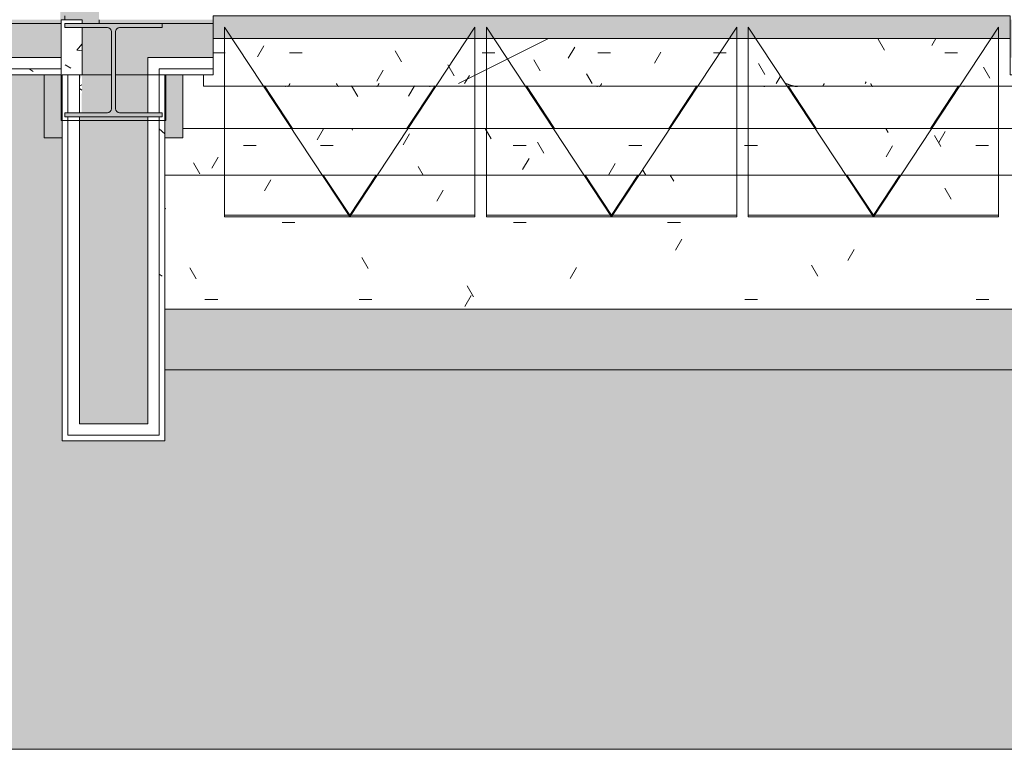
# Model space of a CAD drawing. Header units: millimetres. Extents: x -18260 to 188148, y -14086 to 2351883.
# Tile 346 of 592: x 47264 to 49859, y -10126 to -8203. Entities that reach past the tile are written whole.
import ezdxf

# ---------------------------------------------------------------- set-up
doc = ezdxf.new("R2010")
doc.units = ezdxf.units.MM
for name, color, linetype, lineweight in [('A-FLOR', 192, 'Continuous', 18), ('A-FLOR-PATT', 8, 'Continuous', 18), ('A-GLAZ', 151, 'Continuous', 9), ('A-GLAZ-SILL', 1, 'Continuous', 9), ('A-WALL', 113, 'Continuous', 18), ('A-WALL-PATT', 111, 'Continuous', 25), ('S-COLS', 52, 'Continuous', 9)]:
    doc.layers.add(name, color=color, linetype=linetype, lineweight=lineweight)
pattern_1 = [(50, (0, 0), (728.737, -63.756), [76.2, -838.2]), (355, (0, 0), (-140.97, 764.228), [60.96, -670.56]), (100.451, (60.7, -5.3), (587.77, 700.467), [64.76, -712.36]), (46.184, (0, 203.2), (1084.316, -168.17), [114.3, -1257.3]), (96.636, (90.4, 189.2), (949.61, 989.71), [97.14, -1068.54]), (351.184, (0, 203.2), (949.62, 989.7), [91.44, -1005.84]), (21, (101.6, 152.4), (606.458, -409.06), [76.2, -838.2]), (326, (101.6, 152.4), (247.21, 736.753), [60.96, -670.56]), (71.451, (152.14, 118.3), (853.668, 327.685), [64.76, -712.36]), (37.5, (0, 0), (12.3547, 338.22), [33.528, -628.904, 33.528, -647.192, -673.1]), (37.5, (0, 0), (12.3547, 338.22), [-1343.152, 33.528, -639.572]), (7.5, (0, 0), (267.279, 400.722), [33.528, -354.584, 33.528, -613.664, -256.54]), (7.5, (0, 0), (267.279, 400.722), [-1035.304, 33.528, -223.012]), (327.5, (-226.57, 0), (542.3633, -22.9153), [33.528, -220.472, 33.528, -758.952, -1051.56]), (327.5, (-226.57, 0), (542.3633, -22.9153), [-1046.48, 33.528, -1018.032]), (317.5, (-328.17, 0), (592.517, 101.707), [33.528, -296.672, 33.528, -492.76, -746.76]), (317.5, (-328.17, 0), (592.517, 101.707), [-856.488, 33.528, -713.232])]
pattern_2 = [(0, (0, 0), (812.8, 203.2), [33.528, -576.072, 33.528, -576.072, -3251.2]), (0, (0, 0), (812.8, 203.2), [-1219.2, 33.528, -1185.672, 33.528, -576.072, -1422.4]), (0, (0, 0), (812.8, 203.2), [-3048, 33.528, -372.872, 33.528, -982.472]), (120, (304.8, 101.6), (-582.3764, 602.3054), [33.528, -576.072, 33.528, -576.072, -3251.2]), (120, (304.8, 101.6), (-582.3764, 602.3054), [-1219.2, 33.528, -1185.672, 33.528, -576.072, -1422.4]), (120, (304.8, 101.6), (-582.3764, 602.3054), [-3048, 33.528, -372.872, 33.528, -982.472]), (240, (406.4, 508), (-230.4236, -805.5054), [33.528, -576.072, 33.528, -576.072, -3251.2]), (240, (406.4, 508), (-230.4236, -805.5054), [-1219.2, 33.528, -1185.672, 33.528, -576.072, -1422.4]), (240, (406.4, 508), (-230.4236, -805.5054), [-3048, 33.528, -372.872, 33.528, -982.472])]

# ---------------------------------------------------------------- blocks, each defined once
blk = doc.blocks.new('FX-JANELA_MAXIM-AR-3FLS - 2_10 x 1_00-4048916-PLANTA DE IMPERMEABILIZAÇÃO - 1 PAV_')
at = {"layer": 'A-GLAZ', "color": 90, "lineweight": 5}
for p, q in [((-1020, 450), (-360, 450)), ((-1020, 344.5), (-1020, 450)), ((-759.6, 344.5), (-690, 450)), ((-620.4, 344.5), (-690, 450)), ((-360, 450), (-360, 344.5)), ((-330, 450), (330, 450)), ((-330, 344.5), (-330, 450)), ((-69.6, 344.5), (0, 450)), ((0, 450), (69.6, 344.5)), ((330, 450), (330, 344.5)), ((360, 450), (1020, 450)), ((360, 344.5), (360, 450)), ((620.4, 344.5), (690, 450)), ((690, 450), (759.6, 344.5)), ((1020, 450), (1020, 344.5)), ((-1020, 109.8), (-1020, 222)), ((-914.5, 109.8), (-840.5, 222)), ((-465.5, 109.8), (-539.5, 222)), ((-360, 222), (-360, 109.8)), ((-330, 109.8), (-330, 222)), ((-224.5, 109.8), (-150.5, 222)), ((150.5, 222), (224.5, 109.8)), ((330, 222), (330, 109.6)), ((360, 109.6), (360, 222)), ((465.3, 109.6), (539.5, 222)), ((840.5, 222), (914.6, 109.7)), ((1020, 222), (1020, 109.8))]:
    blk.add_line(p, q, dxfattribs=at)
blk = doc.blocks.new('FP_96-PLANTA DE IMPERMEABILIZAÇÃO - 1 PAV_')
at = {"layer": 'A-GLAZ-SILL', "lineweight": 5}
for p, q in [((-929.6, 111.2), (-929.5, 111.1)), ((-929.5, 111.1), (-929.3, 111.1)), ((-929.3, 111.1), (-929.2, 111.1)), ((-929.2, 111.1), (-929.1, 111)), ((-929.1, 111), (-928.9, 111)), ((-928.9, 111), (-928.8, 110.9)), ((-928.8, 110.9), (-928.7, 110.9)), ((-928.7, 110.9), (-928.6, 110.8)), ((-928.6, 110.8), (-928.4, 110.7)), ((-928.4, 110.7), (-928.3, 110.6)), ((-928.3, 110.6), (-928.2, 110.5)), ((-928.2, 110.5), (-928, 110.4)), ((-928, 110.4), (-927.9, 110.3)), ((-927.9, 110.3), (-927.8, 110.1)), ((-927.8, 110.1), (-927.6, 110)), ((-405.8, 110), (-405.6, 110.1)), ((-405.6, 110.1), (-405.4, 110.1)), ((-405.4, 110.1), (-405.2, 110.2)), ((-405.2, 110.2), (-405.1, 110.3)), ((-405.1, 110.3), (-404.9, 110.4)), ((-404.9, 110.4), (-404.7, 110.4)), ((-404.7, 110.4), (-404.5, 110.5)), ((-404.5, 110.5), (-404.3, 110.6)), ((-404.3, 110.6), (-404.1, 110.6)), ((-404.1, 110.6), (-403.9, 110.7)), ((-403.9, 110.7), (-403.7, 110.8)), ((-403.7, 110.8), (-403.5, 110.8)), ((-403.5, 110.8), (-403.4, 110.9)), ((-403.4, 110.9), (-403.2, 110.9)), ((-403.2, 110.9), (-403, 110.9)), ((-403, 110.9), (-402.8, 111)), ((-402.8, 111), (-402.6, 111)), ((-402.6, 111), (-402.4, 111)), ((-402.4, 111), (-402.2, 111.1)), ((-402.2, 111.1), (-402, 111.1)), ((-402, 111.1), (-401.8, 111.1)), ((-401.8, 111.1), (-401.7, 111.1)), ((-401.7, 111.1), (-401.5, 111.1)), ((-401.5, 111.1), (-401.3, 111.2)), ((-401.3, 111.2), (-401.1, 111.2)), ((36.4, 110), (36.6, 110.1)), ((36.6, 110.1), (36.7, 110.3)), ((36.7, 110.3), (36.8, 110.4)), ((36.8, 110.4), (36.9, 110.5)), ((36.9, 110.5), (37.1, 110.6)), ((37.1, 110.6), (37.2, 110.7)), ((37.2, 110.7), (37.3, 110.8)), ((37.3, 110.8), (37.5, 110.9)), ((37.5, 110.9), (37.6, 110.9)), ((37.6, 110.9), (37.7, 111)), ((37.7, 111), (37.9, 111)), ((37.9, 111), (38, 111.1)), ((38, 111.1), (38.1, 111.1)), ((38.1, 111.1), (38.2, 111.1)), ((38.2, 111.1), (38.4, 111.2)), ((478.2, 111.2), (478.3, 111.1)), ((478.3, 111.1), (478.5, 111.1)), ((478.5, 111.1), (478.6, 111.1)), ((478.6, 111.1), (478.7, 111)), ((478.7, 111), (478.9, 111)), ((478.9, 111), (479, 110.9)), ((479, 110.9), (479.1, 110.9)), ((479.1, 110.9), (479.3, 110.8)), ((479.3, 110.8), (479.4, 110.7)), ((479.4, 110.7), (479.5, 110.6)), ((479.5, 110.6), (479.7, 110.5)), ((479.7, 110.5), (479.8, 110.4)), ((479.8, 110.4), (479.9, 110.3)), ((479.9, 110.3), (480, 110.1)), ((480, 110.1), (480.2, 110)), ((857.6, 110), (857.8, 110.1)), ((857.8, 110.1), (857.9, 110.3)), ((857.9, 110.3), (858, 110.4)), ((858, 110.4), (858.2, 110.5)), ((858.2, 110.5), (858.3, 110.6)), ((858.3, 110.6), (858.4, 110.7)), ((858.4, 110.7), (858.6, 110.8)), ((858.6, 110.8), (858.7, 110.9)), ((858.7, 110.9), (858.8, 110.9)), ((858.8, 110.9), (858.9, 111)), ((858.9, 111), (859.1, 111)), ((859.1, 111), (859.2, 111.1)), ((859.2, 111.1), (859.3, 111.1)), ((859.3, 111.1), (859.5, 111.1)), ((859.5, 111.1), (859.6, 111.2))]:
    blk.add_line(p, q, dxfattribs=at)
blk = doc.blocks.new('CC_PEITORIL - PEITORIL-3862732-PLANTA DE IMPERMEABILIZAÇÃO - 1 PAV_')
at = {"layer": 'A-GLAZ', "color": 90, "lineweight": 5}
blk.add_blockref('FP_96-PLANTA DE IMPERMEABILIZAÇÃO - 1 PAV_', (0, 0), dxfattribs=at)
blk = doc.blocks.new('FX-JANELA_MAXIM-AR-3FLS - 2_10 x 1_00-4048917-PLANTA DE IMPERMEABILIZAÇÃO - 1 PAV_')
at = {"layer": 'A-GLAZ', "lineweight": 5}
blk.add_hatch(color=251, dxfattribs=at).paths.add_polyline_path([(1050, -17.5), (-1050, -17.5), (-1050, -77.5), (1050, -77.5), (1050, -39.5)])
at = {"layer": 'A-GLAZ', "color": 90, "lineweight": 5}
for p, q in [((-1020, -47.5), (-690, 452.5)), ((-1020, 452.5), (-360, 452.5)), ((-1020, -47.5), (-1020, 452.5)), ((-360, -47.5), (-690, 452.5)), ((-360, 452.5), (-360, -47.5)), ((-330, -47.5), (0, 452.5)), ((-330, 452.5), (330, 452.5)), ((-330, -47.5), (-330, 452.5)), ((0, 452.5), (330, -47.5)), ((330, 452.5), (330, -47.5)), ((360, -47.5), (690, 452.5)), ((360, 452.5), (1020, 452.5)), ((360, -47.5), (360, 452.5)), ((690, 452.5), (1020, -47.5)), ((1020, 452.5), (1020, -47.5)), ((-1050, -77.5), (-1050, -17.5)), ((-1050, -17.5), (1050, -17.5)), ((1050, -17.5), (1050, -77.5)), ((1050, -77.5), (-1050, -77.5))]:
    blk.add_line(p, q, dxfattribs=at)
blk = doc.blocks.new('FP_136-PLANTA DE IMPERMEABILIZAÇÃO - 1 PAV_')
at = {"layer": 'A-GLAZ-SILL', "color": 90, "lineweight": 5}
blk.add_line((1075, 107.5), (-1075, 107.5), dxfattribs=at)
at = {"layer": 'A-GLAZ-SILL', "lineweight": 5}
for p, q in [((-688.6, 108.7), (-688.5, 108.6)), ((-688.5, 108.6), (-688.3, 108.6)), ((-688.3, 108.6), (-688.2, 108.6)), ((-688.2, 108.6), (-688.1, 108.5)), ((-688.1, 108.5), (-688, 108.5)), ((-688, 108.5), (-687.8, 108.4)), ((-687.8, 108.4), (-687.7, 108.4)), ((-687.7, 108.4), (-687.6, 108.3)), ((-687.6, 108.3), (-687.4, 108.2)), ((-687.4, 108.2), (-687.3, 108.1)), ((-687.3, 108.1), (-687.2, 108)), ((-687.2, 108), (-687, 107.9)), ((-687, 107.9), (-686.9, 107.8)), ((-686.9, 107.8), (-686.8, 107.6)), ((-686.8, 107.6), (-686.6, 107.5)), ((-686.6, 107.5), (-686.5, 107.4)), ((-686.5, 107.4), (-686.4, 107.2)), ((-686.4, 107.2), (-686.2, 107)), ((-686.2, 107), (-686.1, 106.9)), ((-686.1, 106.9), (-686, 106.7)), ((-686, 106.7), (-685.9, 106.5)), ((-685.9, 106.5), (-685.7, 106.3)), ((-685.7, 106.3), (-685.6, 106.1)), ((-685.6, 106.1), (-685.5, 105.9)), ((-685.5, 105.9), (-685.3, 105.7)), ((-685.3, 105.7), (-685.2, 105.5)), ((-685.2, 105.5), (-685.1, 105.3)), ((-685.1, 105.3), (-684.9, 105.1)), ((-684.9, 105.1), (-684.8, 104.8)), ((-684.8, 104.8), (-684.7, 104.6)), ((-684.7, 104.6), (-684.5, 104.4)), ((-684.5, 104.4), (-684.4, 104.1)), ((-684.4, 104.1), (-684.3, 103.9)), ((-684.3, 103.9), (-684.2, 103.6)), ((-559, 103.6), (-558.9, 103.9)), ((-558.9, 103.9), (-558.8, 104.1)), ((-558.8, 104.1), (-558.6, 104.3)), ((-558.6, 104.3), (-558.5, 104.6)), ((-558.5, 104.6), (-558.4, 104.8)), ((-558.4, 104.8), (-558.2, 105)), ((-558.2, 105), (-558.1, 105.3)), ((-558.1, 105.3), (-558, 105.5)), ((-558, 105.5), (-557.8, 105.7)), ((-557.8, 105.7), (-557.7, 105.9)), ((-557.7, 105.9), (-557.6, 106.1)), ((-557.6, 106.1), (-557.5, 106.3)), ((-557.5, 106.3), (-557.3, 106.5)), ((-557.3, 106.5), (-557.2, 106.7)), ((-557.2, 106.7), (-557.1, 106.9)), ((-557.1, 106.9), (-556.9, 107)), ((-556.9, 107), (-556.8, 107.2)), ((-556.8, 107.2), (-556.7, 107.3)), ((-556.7, 107.3), (-556.5, 107.5)), ((-556.5, 107.5), (-556.4, 107.6)), ((-490.3, 108.7), (-489.9, 108.7)), ((-489.9, 108.7), (-489.6, 108.7)), ((-489.6, 108.7), (-489.2, 108.6)), ((-489.2, 108.6), (-488.9, 108.6)), ((-488.9, 108.6), (-488.5, 108.6)), ((-488.5, 108.6), (-488.2, 108.6)), ((-488.2, 108.6), (-487.8, 108.6)), ((-487.8, 108.6), (-487.5, 108.6)), ((-487.5, 108.6), (-487.1, 108.5)), ((-487.1, 108.5), (-486.7, 108.5)), ((-486.7, 108.5), (-486.4, 108.5)), ((-486.4, 108.5), (-486, 108.4)), ((-486, 108.4), (-485.7, 108.4)), ((-485.7, 108.4), (-485.3, 108.4)), ((-485.3, 108.4), (-485, 108.3)), ((-485, 108.3), (-484.6, 108.3)), ((-484.6, 108.3), (-484.2, 108.3)), ((-484.2, 108.3), (-483.9, 108.2)), ((-483.9, 108.2), (-483.5, 108.2)), ((-483.5, 108.2), (-483.2, 108.1)), ((-483.2, 108.1), (-482.8, 108.1)), ((-482.8, 108.1), (-482.5, 108)), ((-482.5, 108), (-482.1, 107.9)), ((-482.1, 107.9), (-481.7, 107.9)), ((-481.7, 107.9), (-481.4, 107.8)), ((-481.4, 107.8), (-481, 107.7)), ((-481, 107.7), (-480.7, 107.7)), ((-480.7, 107.7), (-480.3, 107.6)), ((-480.3, 107.6), (-480, 107.5)), ((-480, 107.5), (-479.6, 107.5)), ((-479.6, 107.5), (-479.3, 107.4)), ((-479.3, 107.4), (-478.9, 107.3)), ((-478.9, 107.3), (-478.5, 107.2)), ((-478.5, 107.2), (-478.2, 107.1)), ((-478.2, 107.1), (-477.8, 107.1)), ((-477.8, 107.1), (-477.5, 107)), ((-477.5, 107), (-477.1, 106.9)), ((-477.1, 106.9), (-476.8, 106.8)), ((-476.8, 106.8), (-476.4, 106.7)), ((-476.4, 106.7), (-476, 106.6)), ((-476, 106.6), (-475.7, 106.5)), ((-475.7, 106.5), (-475.3, 106.4)), ((-475.3, 106.4), (-475, 106.3)), ((-475, 106.3), (-474.6, 106.2)), ((-474.6, 106.2), (-474.3, 106.1)), ((-474.3, 106.1), (-473.9, 106)), ((-473.9, 106), (-473.5, 105.9)), ((-473.5, 105.9), (-473.2, 105.8)), ((-473.2, 105.8), (-472.8, 105.7)), ((-472.8, 105.7), (-472.5, 105.6)), ((-472.5, 105.6), (-472.1, 105.5)), ((-472.1, 105.5), (-471.8, 105.3)), ((-471.8, 105.3), (-471.4, 105.2)), ((-471.4, 105.2), (-471, 105.1)), ((-471, 105.1), (-470.7, 105)), ((-470.7, 105), (-470.3, 104.9)), ((-470.3, 104.9), (-470, 104.7)), ((-470, 104.7), (-469.6, 104.6)), ((-469.6, 104.6), (-469.3, 104.5)), ((-469.3, 104.5), (-468.9, 104.4)), ((-468.9, 104.4), (-468.6, 104.2)), ((-468.6, 104.2), (-468.2, 104.1)), ((-468.2, 104.1), (-467.8, 104)), ((-467.8, 104), (-467.5, 103.9)), ((-467.5, 103.9), (-467.1, 103.7)), ((27.6, 103.6), (27.7, 103.9)), ((27.7, 103.9), (27.8, 104.1)), ((27.8, 104.1), (28, 104.4)), ((28, 104.4), (28.1, 104.6)), ((28.1, 104.6), (28.2, 104.8)), ((28.2, 104.8), (28.4, 105.1)), ((28.4, 105.1), (28.5, 105.3)), ((28.5, 105.3), (28.6, 105.5)), ((28.6, 105.5), (28.7, 105.7)), ((28.7, 105.7), (28.9, 105.9)), ((28.9, 105.9), (29, 106.1)), ((29, 106.1), (29.1, 106.3)), ((29.1, 106.3), (29.3, 106.5)), ((29.3, 106.5), (29.4, 106.7)), ((29.4, 106.7), (29.5, 106.9)), ((29.5, 106.9), (29.7, 107)), ((29.7, 107), (29.8, 107.2)), ((29.8, 107.2), (29.9, 107.4)), ((29.9, 107.4), (30.1, 107.5)), ((30.1, 107.5), (30.2, 107.6)), ((30.2, 107.6), (30.3, 107.8)), ((30.3, 107.8), (30.4, 107.9)), ((30.4, 107.9), (30.6, 108)), ((30.6, 108), (30.7, 108.1)), ((30.7, 108.1), (30.8, 108.2)), ((30.8, 108.2), (31, 108.3)), ((31, 108.3), (31.1, 108.4)), ((31.1, 108.4), (31.2, 108.4)), ((31.2, 108.4), (31.4, 108.5)), ((31.4, 108.5), (31.5, 108.5)), ((31.5, 108.5), (31.6, 108.6)), ((31.6, 108.6), (31.8, 108.6)), ((31.8, 108.6), (31.9, 108.6)), ((31.9, 108.6), (32, 108.7)), ((614.2, 103.6), (614.3, 103.9)), ((614.3, 103.9), (614.4, 104.1)), ((614.4, 104.1), (614.5, 104.4)), ((614.5, 104.4), (614.7, 104.6)), ((614.7, 104.6), (614.8, 104.8)), ((614.8, 104.8), (614.9, 105.1)), ((614.9, 105.1), (615.1, 105.3)), ((615.1, 105.3), (615.2, 105.5)), ((615.2, 105.5), (615.3, 105.7)), ((615.3, 105.7), (615.5, 105.9)), ((615.5, 105.9), (615.6, 106.1)), ((615.6, 106.1), (615.7, 106.3)), ((615.7, 106.3), (615.9, 106.5)), ((615.9, 106.5), (616, 106.7)), ((616, 106.7), (616.1, 106.9)), ((616.1, 106.9), (616.3, 107)), ((616.3, 107), (616.4, 107.2)), ((616.4, 107.2), (616.5, 107.4)), ((616.5, 107.4), (616.6, 107.5)), ((616.6, 107.5), (616.8, 107.6)), ((616.8, 107.6), (616.9, 107.8)), ((616.9, 107.8), (617, 107.9)), ((617, 107.9), (617.2, 108)), ((617.2, 108), (617.3, 108.1)), ((617.3, 108.1), (617.4, 108.2)), ((617.4, 108.2), (617.6, 108.3)), ((617.6, 108.3), (617.7, 108.4)), ((617.7, 108.4), (617.8, 108.4)), ((617.8, 108.4), (618, 108.5)), ((618, 108.5), (618.1, 108.5)), ((618.1, 108.5), (618.2, 108.6)), ((618.2, 108.6), (618.3, 108.6)), ((618.3, 108.6), (618.5, 108.6)), ((618.5, 108.6), (618.6, 108.7)), ((719.2, 108.7), (719.3, 108.6)), ((719.3, 108.6), (719.5, 108.6)), ((719.5, 108.6), (719.6, 108.6)), ((719.6, 108.6), (719.7, 108.5)), ((719.7, 108.5), (719.9, 108.5)), ((719.9, 108.5), (720, 108.4)), ((720, 108.4), (720.1, 108.4)), ((720.1, 108.4), (720.3, 108.3)), ((720.3, 108.3), (720.4, 108.2)), ((720.4, 108.2), (720.5, 108.1)), ((720.5, 108.1), (720.6, 108)), ((720.6, 108), (720.8, 107.9)), ((720.8, 107.9), (720.9, 107.8)), ((720.9, 107.8), (721, 107.6)), ((721, 107.6), (721.2, 107.5)), ((721.2, 107.5), (721.3, 107.4)), ((721.3, 107.4), (721.4, 107.2)), ((721.4, 107.2), (721.6, 107)), ((721.6, 107), (721.7, 106.9)), ((721.7, 106.9), (721.8, 106.7)), ((721.8, 106.7), (722, 106.5)), ((722, 106.5), (722.1, 106.3)), ((722.1, 106.3), (722.2, 106.1)), ((722.2, 106.1), (722.3, 105.9)), ((722.3, 105.9), (722.5, 105.7)), ((722.5, 105.7), (722.6, 105.5)), ((722.6, 105.5), (722.7, 105.3)), ((722.7, 105.3), (722.9, 105.1)), ((722.9, 105.1), (723, 104.8)), ((723, 104.8), (723.1, 104.6)), ((723.1, 104.6), (723.3, 104.4)), ((723.3, 104.4), (723.4, 104.1)), ((723.4, 104.1), (723.5, 103.9)), ((723.5, 103.9), (723.7, 103.6)), ((848.8, 103.6), (848.9, 103.9)), ((848.9, 103.9), (849, 104.1)), ((849, 104.1), (849.2, 104.4)), ((849.2, 104.4), (849.3, 104.6)), ((849.3, 104.6), (849.4, 104.8)), ((849.4, 104.8), (849.6, 105.1)), ((849.6, 105.1), (849.7, 105.3)), ((849.7, 105.3), (849.8, 105.5)), ((849.8, 105.5), (850, 105.7)), ((850, 105.7), (850.1, 105.9)), ((850.1, 105.9), (850.2, 106.1)), ((850.2, 106.1), (850.4, 106.3)), ((850.4, 106.3), (850.5, 106.5)), ((850.5, 106.5), (850.6, 106.7)), ((850.6, 106.7), (850.8, 106.9)), ((850.8, 106.9), (850.9, 107)), ((850.9, 107), (851, 107.2)), ((851, 107.2), (851.1, 107.4)), ((851.1, 107.4), (851.3, 107.5)), ((851.3, 107.5), (851.4, 107.6)), ((851.4, 107.6), (851.5, 107.8)), ((851.5, 107.8), (851.7, 107.9)), ((851.7, 107.9), (851.8, 108)), ((851.8, 108), (851.9, 108.1)), ((851.9, 108.1), (852.1, 108.2)), ((852.1, 108.2), (852.2, 108.3)), ((852.2, 108.3), (852.3, 108.4)), ((852.3, 108.4), (852.5, 108.4)), ((852.5, 108.4), (852.6, 108.5)), ((852.6, 108.5), (852.7, 108.5)), ((852.7, 108.5), (852.9, 108.6)), ((852.9, 108.6), (853, 108.6)), ((853, 108.6), (853.1, 108.6)), ((853.1, 108.6), (853.2, 108.7)), ((-684.2, 103.6), (-684, 103.4)), ((-684, 103.4), (-683.9, 103.1)), ((-683.9, 103.1), (-683.8, 102.8)), ((-683.8, 102.8), (-683.6, 102.6)), ((-683.6, 102.6), (-683.5, 102.3)), ((-683.5, 102.3), (-683.4, 102.1)), ((-683.4, 102.1), (-683.2, 101.8)), ((-683.2, 101.8), (-683.1, 101.5)), ((-683.1, 101.5), (-683, 101.3)), ((-683, 101.3), (-682.8, 101)), ((-560.3, 101), (-560.2, 101.3)), ((-560.2, 101.3), (-560.1, 101.5)), ((-560.1, 101.5), (-559.9, 101.8)), ((-559.9, 101.8), (-559.8, 102.1)), ((-559.8, 102.1), (-559.7, 102.3)), ((-559.7, 102.3), (-559.6, 102.6)), ((-559.6, 102.6), (-559.4, 102.8)), ((-559.4, 102.8), (-559.3, 103.1)), ((-559.3, 103.1), (-559.2, 103.4)), ((-559.2, 103.4), (-559, 103.6)), ((-467.1, 103.7), (-466.8, 103.6)), ((-466.8, 103.6), (-466.4, 103.5)), ((-466.4, 103.5), (-466.1, 103.3)), ((-466.1, 103.3), (-465.7, 103.2)), ((-465.7, 103.2), (-465.3, 103.1)), ((-465.3, 103.1), (-465, 102.9)), ((-465, 102.9), (-464.6, 102.8)), ((-464.6, 102.8), (-464.3, 102.7)), ((-464.3, 102.7), (-463.9, 102.5)), ((-463.9, 102.5), (-463.6, 102.4)), ((-463.6, 102.4), (-463.2, 102.2)), ((-463.2, 102.2), (-462.8, 102.1)), ((-462.8, 102.1), (-462.5, 102)), ((-462.5, 102), (-462.1, 101.8)), ((-462.1, 101.8), (-461.8, 101.7)), ((-461.8, 101.7), (-461.4, 101.6)), ((-461.4, 101.6), (-461.1, 101.4)), ((-461.1, 101.4), (-460.7, 101.3)), ((-460.7, 101.3), (-460.3, 101.1)), ((-460.3, 101.1), (-460, 101)), ((26.3, 101), (26.4, 101.3)), ((26.4, 101.3), (26.5, 101.5)), ((26.5, 101.5), (26.6, 101.8)), ((26.6, 101.8), (26.8, 102.1)), ((26.8, 102.1), (26.9, 102.3)), ((26.9, 102.3), (27, 102.6)), ((27, 102.6), (27.2, 102.8)), ((27.2, 102.8), (27.3, 103.1)), ((27.3, 103.1), (27.4, 103.4)), ((27.4, 103.4), (27.6, 103.6)), ((612.8, 101), (613, 101.3)), ((613, 101.3), (613.1, 101.5)), ((613.1, 101.5), (613.2, 101.8)), ((613.2, 101.8), (613.4, 102.1)), ((613.4, 102.1), (613.5, 102.3)), ((613.5, 102.3), (613.6, 102.6)), ((613.6, 102.6), (613.8, 102.8)), ((613.8, 102.8), (613.9, 103.1)), ((613.9, 103.1), (614, 103.4)), ((614, 103.4), (614.2, 103.6)), ((723.7, 103.6), (723.8, 103.4)), ((723.8, 103.4), (723.9, 103.1)), ((723.9, 103.1), (724.1, 102.8)), ((724.1, 102.8), (724.2, 102.6)), ((724.2, 102.6), (724.3, 102.3)), ((724.3, 102.3), (724.4, 102.1)), ((724.4, 102.1), (724.6, 101.8)), ((724.6, 101.8), (724.7, 101.5)), ((724.7, 101.5), (724.8, 101.3)), ((724.8, 101.3), (725, 101)), ((847.5, 101), (847.6, 101.3)), ((847.6, 101.3), (847.7, 101.5)), ((847.7, 101.5), (847.9, 101.8)), ((847.9, 101.8), (848, 102.1)), ((848, 102.1), (848.1, 102.3)), ((848.1, 102.3), (848.3, 102.6)), ((848.3, 102.6), (848.4, 102.8)), ((848.4, 102.8), (848.5, 103.1)), ((848.5, 103.1), (848.7, 103.4)), ((848.7, 103.4), (848.8, 103.6))]:
    blk.add_line(p, q, dxfattribs=at)
blk = doc.blocks.new('CC_PEITORIL - PEITORIL-3910715-PLANTA DE IMPERMEABILIZAÇÃO - 1 PAV_')
at = {"layer": 'A-GLAZ-SILL', "lineweight": 5}
h = blk.add_hatch(dxfattribs=at)
h.set_pattern_fill('FP_148', color=256, style=0, pattern_type=2)
h.set_pattern_definition([(180, (-2966.11, -8270.33), (-406.4, -101.6), [33.528, -271.272, 33.528, -1896.872]), (180, (-2966.11, -8270.33), (-406.4, -101.6), [-338.328, -271.272, 33.528, -576.072, -1016]), (180, (-2966.11, -8270.33), (-406.4, -101.6), [-1219.2, 33.528, -271.272, 33.528, -677.672]), (180, (-2966.11, -8270.33), (-406.4, -101.6), [-1557.528, -169.672, 33.528, -474.472]), (300, (-3118.51, -8321.13), (291.1882, -301.1527), [33.528, -271.272, 33.528, -1896.872]), (300, (-3118.51, -8321.13), (291.1882, -301.1527), [-338.328, -271.272, 33.528, -576.072, -1016]), (300, (-3118.51, -8321.13), (291.1882, -301.1527), [-1219.2, 33.528, -271.272, 33.528, -677.672]), (300, (-3118.51, -8321.13), (291.1882, -301.1527), [-1557.528, -169.672, 33.528, -474.472]), (60, (-3169.32, -8524.33), (115.2118, 402.7527), [33.528, -271.272, 33.528, -271.272, -1625.6]), (60, (-3169.32, -8524.33), (115.2118, 402.7527), [-609.6, 33.528, -576.072, 33.528, -271.272, -711.2]), (60, (-3169.32, -8524.33), (115.2118, 402.7527), [-1524, 33.528, -169.672, 33.528, -474.472])])
h.paths.add_polyline_path([(1033.8, 101), (-1075, 101), (-1075, 77.5), (-1050, 77.5), (-1050, -17.5), (1050, -17.5), (1050, 77.5), (1075, 77.5), (1075, 101)])
h = blk.add_hatch(dxfattribs=at)
h.set_pattern_fill('FP_149', color=256, style=0, pattern_type=2)
h.set_pattern_definition([(36.87, (-3601.1, -9857.83), (-4762.494, -3175.0085), [793.75, -7143.75]), (26.565, (-4553.6, -9381.6), (1587.5, 1587.5), [1774.88, -1774.88]), (18.435, (-4553.6, -8587.83), (3174.997, 1587.503), [1004.02, -4016.1])])
h.paths.add_polyline_path([(1033.8, 101), (-1075, 101), (-1075, 77.5), (-1050, 77.5), (-1050, -17.5), (1050, -17.5), (1050, 77.5), (1075, 77.5), (1075, 101)])
at = {"layer": 'A-GLAZ-SILL', "color": 90, "lineweight": 5}
for p, q in [((-1075, 101), (-1075, 107.5)), ((1075, 107.5), (1075, 101)), ((-1075, 101), (-1075, 77.5)), ((1075, 77.5), (1075, 101)), ((-1075, 77.5), (-1050, 77.5)), ((-1050, 77.5), (-1050, -17.5)), ((1050, -17.5), (1050, 77.5)), ((1050, 77.5), (1075, 77.5))]:
    blk.add_line(p, q, dxfattribs=at)
at = {"layer": 'A-GLAZ', "color": 90, "lineweight": 5}
blk.add_blockref('FP_136-PLANTA DE IMPERMEABILIZAÇÃO - 1 PAV_', (0, 0), dxfattribs=at)
blk = doc.blocks.new('_ARQPWR_Pilar perfil I - _TP01-4283042-PLANTA DE IMPERMEABILIZAÇÃO - 1 PAV_')
at = {"layer": 'S-COLS', "lineweight": 5}
blk.add_hatch(color=256, dxfattribs=at).paths.add_polyline_path([(110, -123), (128, -123), (128, -112.3), (16, -112.3), (8.5, -109.2), (5.3, -101.6), (5.3, 101.6), (8.5, 109.2), (16, 112.3), (128, 112.3), (128, 123), (-128, 122.1), (-128, 112.3), (-16.1, 112.3), (-8.5, 109.2), (-5.4, 101.6), (-5.9, -102.9), (-10, -109.8), (-16.1, -112.3), (-128, -112.4), (-128, -123), (107.5, -123)])
at = {"layer": 'S-COLS', "color": 90, "lineweight": 5}
for p, q in [((128, 123), (-128, 123)), ((-128, 123), (-128, 112.3)), ((-128, 112.3), (-16.1, 112.3)), ((16, 112.3), (128, 112.3)), ((128, 112.3), (128, 123)), ((-5.4, 101.6), (-5.4, -101.6)), ((5.3, -101.6), (5.3, 101.6)), ((-16.1, -112.3), (-128, -112.3)), ((-128, -112.3), (-128, -123)), ((-128, -123), (128, -123)), ((128, -112.3), (16, -112.3)), ((128, -123), (128, -112.3))]:
    blk.add_line(p, q, dxfattribs=at)
for centre, start, end in [((-16.1, 101.6), 0, 90), ((16, 101.6), 90, 180), ((-16.1, -101.6), 270, 0), ((16, -101.6), 180, 270)]:
    blk.add_arc(centre, 10.7, start, end, dxfattribs=at)
blk = doc.blocks.new('FX-PNC-PILAR-TP3 - FX-PNC-PILAR-TP01-4319920-PLANTA DE IMPERMEABILIZAÇÃO - 1 PAV_')
at = {"layer": 'A-WALL-PATT', "lineweight": 5}
h = blk.add_hatch(dxfattribs=at)
h.set_pattern_fill('FP_103', color=55, style=0, pattern_type=2)
h.set_pattern_definition([(50, (2e-05, -3e-05), (364.368, -31.878), [38.1, -419.1]), (355, (2e-05, -3e-05), (-70.486, 382.113), [30.48, -335.28]), (100.451, (30.36, -2.66), (293.885, 350.233), [32.38, -356.18]), (46.184, (2e-05, 101.6), (542.158, -84.086), [57.15, -628.65]), (96.636, (45.2, 94.6), (474.805, 494.855), [48.57, -534.27]), (351.184, (2e-05, 101.6), (474.81, 494.85), [45.72, -502.92]), (21, (50.8, 76.2), (303.2285, -204.53), [38.1, -419.1]), (326, (50.8, 76.2), (123.604, 368.376), [30.48, -335.28]), (71.451, (76.07, 59.16), (426.834, 163.843), [32.38, -356.18]), (37.5, (2e-05, -3e-05), (6.1766, 169.1102), [16.764, -314.452, 16.764, -323.596, -336.55]), (37.5, (2e-05, -3e-05), (6.1766, 169.1102), [-671.576, 16.764, -319.786]), (7.5, (2e-05, -3e-05), (133.639, 200.3615), [16.764, -177.292, 16.764, -306.832, -128.27]), (7.5, (2e-05, -3e-05), (133.639, 200.3615), [-517.652, 16.764, -111.506]), (327.5, (-113.28, -3e-05), (271.1818, -11.4584), [16.764, -110.236, 16.764, -379.476, -525.78]), (327.5, (-113.28, -3e-05), (271.1818, -11.4584), [-523.24, 16.764, -509.016]), (317.5, (-164.08, -3e-05), (296.2585, 50.853), [16.764, -148.336, 16.764, -246.38, -373.38]), (317.5, (-164.08, -3e-05), (296.2585, 50.853), [-428.244, 16.764, -356.616])])
h.paths.add_polyline_path([(-4413.6, -8468.8), (-4413.6, -8347.8), (-4361.6, -8347.8), (-4361.6, -8223.5), (-4406.6, -8223.5), (-4406.6, -8212.8), (-4361.6, -8212.8), (-4361.6, -8202.8), (-4416.6, -8202.8), (-4416.6, -8468.8)])
h.paths.add_polyline_path([(-4143.6, -8468.8), (-4140.6, -8468.8), (-4140.6, -8347.8), (-4143.6, -8347.8), (-4143.6, -8467.6)])
h.paths.add_polyline_path([(-4368.6, -8448.1), (-4362.4, -8448.1), (-4362.3, -8349.4), (-4368.6, -8363.4), (-4368.6, -8438)])
at = {"layer": 'A-WALL', "color": 250, "lineweight": 5}
for p, q in [((-4406.6, -8202.8), (-4416.6, -8202.8)), ((-4416.6, -8202.8), (-4416.6, -8212.8)), ((-4416.6, -8212.8), (-4416.6, -8302.8)), ((-4361.6, -8202.8), (-4406.6, -8202.8)), ((-4361.6, -8212.8), (-4361.6, -8202.8)), ((-4361.6, -8302.8), (-4361.6, -8223.5)), ((-4416.6, -8302.8), (-4416.6, -8332.8)), ((-4361.6, -8347.8), (-4361.6, -8302.8)), ((-4416.6, -8332.8), (-4416.6, -8347.8)), ((-4284, -8347.8), (-4361.6, -8347.8)), ((-4158.6, -8347.8), (-4273.3, -8347.8)), ((-4140.6, -8347.8), (-4158.6, -8347.8))]:
    blk.add_line(p, q, dxfattribs=at)
at = {"layer": 'A-WALL', "color": 130, "lineweight": 9}
for p, q in [((-4416.6, -8347.8), (-4416.6, -8468.8)), ((-4140.6, -8468.8), (-4140.6, -8347.8)), ((-4416.6, -8468.8), (-4285.3, -8468.8)), ((-4285.3, -8468.8), (-4140.6, -8468.8))]:
    blk.add_line(p, q, dxfattribs=at)
blk = doc.blocks.new('Paredes 1 - Paredes 1-4516486-PLANTA DE IMPERMEABILIZAÇÃO - 1 PAV_')
at = {"layer": 'A-WALL-PATT', "lineweight": 5}
h = blk.add_hatch(dxfattribs=at)
h.set_pattern_fill('FP_251', color=71, style=0, pattern_type=2)
h.set_pattern_definition([(0, (2e-05, -3e-05), (406.4, 101.6), [33.528, -271.272, 33.528, -271.272, -1625.6]), (0, (2e-05, -3e-05), (406.4, 101.6), [-609.6, 33.528, -576.072, 33.528, -271.272, -711.2]), (0, (2e-05, -3e-05), (406.4, 101.6), [-1524, 33.528, -169.672, 33.528, -474.472]), (120, (152.4, 50.8), (-291.1882, 301.1527), [33.528, -271.272, 33.528, -271.272, -1625.6]), (120, (152.4, 50.8), (-291.1882, 301.1527), [-609.6, 33.528, -576.072, 33.528, -271.272, -711.2]), (120, (152.4, 50.8), (-291.1882, 301.1527), [-1524, 33.528, -169.672, 33.528, -474.472]), (240, (203.2, 254), (-115.2118, -402.7527), [33.528, -271.272, 33.528, -271.272, -1625.6]), (240, (203.2, 254), (-115.2118, -402.7527), [-609.6, 33.528, -576.072, 33.528, -271.272, -711.2]), (240, (203.2, 254), (-115.2118, -402.7527), [-1524, 33.528, -169.672, 33.528, -474.472])])
h.paths.add_polyline_path([(-1577.9, -8612.3), (1851.4, -8612.3), (1851.4, -8513.8), (1803.4, -8513.8), (1803.4, -8489.8), (-4095.6, -8489.8), (-4095.6, -8513.8), (-4143.6, -8513.8), (-4143.6, -8612.3), (-1641.2, -8612.3)])
at = {"layer": 'A-WALL', "color": 250, "lineweight": 5}
for p, q in [((-4095.6, -8489.8), (1803.4, -8489.8)), ((-4143.6, -8612.3), (1851.4, -8612.3))]:
    blk.add_line(p, q, dxfattribs=at)
blk = doc.blocks.new('BE-PMSa-MOD-ARQ-CONEXAODOFUTURO-EX-000-R_rvt-2-PLANTA DE IMPERMEABILIZAÇÃO - 1 PAV_')
at = {"layer": 'A-FLOR-PATT', "lineweight": 5}
h = blk.add_hatch(dxfattribs=at)
h.set_pattern_fill('FP_2', color=55, style=0, pattern_type=2)
h.set_pattern_definition(pattern_2)
h.paths.add_polyline_path([(-5768.9, -10125.8), (14705.4, -10125.8), (14705.4, -9779.9), (14699.4, -9779.9), (14699.4, -9763.2), (14681.7, -9763.8), (14671, -9768.5), (14665.9, -9780.7), (14665.9, -9856.3), (14670.7, -9865.1), (14677.5, -9868.5), (14678.4, -9869.2), (14678.4, -9881), (14674.1, -9882.1), (14663.1, -9878), (14654.5, -9869.2), (14652, -9860), (14651.9, -9855.7), (14650.9, -9855.7), (14651.9, -9780.7), (14653.7, -9770.1), (14656.9, -9762.9), (14667.1, -9752.6), (14683.4, -9748.2), (14699.4, -9748.2), (14699.4, -9731.6), (14705.4, -9731.6), (14705.4, -9705.7), (14755.4, -9705.7), (14755.4, -9754.7), (14795.4, -9754.7), (14796, -9756.7), (14812.4, -9756.7), (14811.4, -9815.7), (14810.3, -9815.7), (14811.5, -9818.2), (14811.4, -9819.3), (14811.4, -9820.9), (14827.4, -9827.2), (14827.4, -10125.8), (21231.4, -10125.8), (21231.4, 5919.2), (12003.9, 5918.5), (12003.9, 5447.2), (12268.9, 5447.2), (12268.9, 4674.2), (15653.9, 4674.2), (15653.9, 5447.2), (15923.9, 5447.2), (15923.9, 4674.2), (19999.4, 4674.2), (19999.4, 5447.2), (20269.4, 5447.2), (20269.4, 4280.7), (20299.4, 4280.7), (20298.5, 1530.7), (20269.4, 1530.7), (20269.4, 1143.6), (20299.4, 1143.6), (20298.5, -1606.4), (20269.4, -1606.4), (20269.4, -2040.2), (20299.4, -2040.2), (20298.5, -4790.2), (20269.4, -4790.2), (20269.4, -5273.9), (20299.4, -5273.9), (20298.5, -8023.9), (20269.4, -8023.9), (20269.4, -9308.8), (19999.4, -9308.8), (19999.4, -8513.8), (19913.4, -8513.8), (19913.4, -8347.8), (19635.4, -8347.8), (19635.4, -8377.8), (16285.4, -8377), (16285.4, -8347.8), (15971.9, -8347.8), (15971.9, -8513.8), (15921.4, -8513.8), (15921.4, -9312.6), (15651.4, -9312.6), (15651.4, -8513.8), (15603.4, -8513.8), (15603.4, -8377.8), (12316.9, -8377.8), (12316.9, -8513.8), (12293.9, -8513.8), (12293.9, -9312.6), (11998.9, -9312.6), (11998.9, -8513.8), (11950.9, -8513.8), (11950.9, -8347.8), (11867.6, -8347.8), (11867.6, -8377.8), (8517.6, -8377), (8517.6, -8347.8), (8434.4, -8347.8), (8434.4, -8513.8), (8386.4, -8513.8), (8386.4, -9312.6), (8116.4, -9312.6), (8116.4, -9125.8), (2121.4, -9125.8), (2121.4, -9312.6), (1851.4, -9312.6), (1851.4, -9125.8), (-4143.6, -9125.8), (-4143.6, -9312.6), (-4413.6, -9312.6), (-4413.6, -8513.8), (-4461.6, -8513.8), (-4461.6, -8347.8), (-4547.4, -8347.8), (-4547.4, -8377.8), (-7897.4, -8377), (-7897.4, -8347.8), (-7983.1, -8347.8), (-7983.1, -8513.8), (-8031.1, -8513.8), (-8031.1, -9308.8), (-8301.1, -9308.8), (-8301.1, -8513.8), (-8349.1, -8513.8), (-8349.1, -8347.8), (-8354.9, -8347.8), (-8354.9, -8377.8), (-11704.9, -8377), (-11705.7, -8347.8), (-11710.6, -8347.8), (-11710.6, -8513.8), (-11758.6, -8513.8), (-11758.6, -9308.8), (-12028.6, -9308.8), (-12028.6, -8513.8), (-12076.6, -8513.8), (-12076.6, -8347.8), (-12498.6, -8347.8), (-12498.6, -8377.8), (-15848.6, -8377), (-15848.6, -8347.8), (-16270.6, -8347.8), (-16270.6, -8513.8), (-16356.6, -8513.8), (-16356.6, -9308.8), (-16626.6, -9308.8), (-16626.6, -7987.1), (-16656.6, -7987.1), (-16655.7, -5237.1), (-16626.6, -5237.1), (-16626.6, -4803.3), (-16656.6, -4803.3), (-16655.7, -2053.3), (-16626.6, -2053.3), (-16626.6, -1620.8), (-16656.6, -1620.8), (-16655.7, 1129.2), (-16626.6, 1129.2), (-16626.6, 1534.2), (-16656.6, 1534.2), (-16655.8, 4291.7), (-16626.6, 4291.7), (-16626.6, 5479.2), (-16356.6, 5479.2), (-16356.6, 4674.2), (-12028.6, 4674.2), (-12028.6, 5447.2), (-11733.6, 5446.9), (-11733.6, 4674.2), (-8301.1, 4674.2), (-8301.1, 5447.2), (-8031.1, 5447.2), (-8031.1, 5919.2), (-17588.6, 5919.2), (-17588.6, -10125.8), (-10486.3, -10125.8)])
h.paths.add_polyline_path([(14665.7, -9780.7), (14665.6, -9779.8), (14665.6, -9780.7)])
h.paths.add_polyline_path([(15648.4, -8468.8), (15650.9, -8468.8), (15650.9, -8347.8), (15648.4, -8347.8), (15648.4, -8349.4)])
h = blk.add_hatch(dxfattribs=at)
h.set_pattern_fill('FP_2', color=71, style=0, pattern_type=2)
h.set_pattern_definition(pattern_2)
h.paths.add_polyline_path([(-4143.6, -8965.8), (1851.4, -8965.8), (1851.4, -8612.3), (-4143.6, -8612.3), (-4143.6, -8731.9)])
h.paths.add_polyline_path([(7203.9, -8965.8), (8116.4, -8965.8), (8116.4, -8526.1), (2121.4, -8526.1), (2121.4, -8965.8), (6331.2, -8965.8)])
h.paths.add_polyline_path([(1591.4, -8489.8), (1803.4, -8489.8), (1803.4, -8347.8), (1591.4, -8347.8), (1591.4, -8377.8), (-1458.6, -8377), (-1458.6, -8347.8), (-1891.1, -8347.8), (-1891.1, -8377.8), (-4041.1, -8377), (-4041.1, -8347.8), (-4095.6, -8347.8), (-4095.6, -8489.8), (1566.4, -8489.8)])
at = {"layer": 'A-WALL', "lineweight": 5}
for color, points in [(50, [(-4416.6, -8202.8), (-4406.6, -8202.8), (-4406.6, -3775.8), (-4419.1, -3775.8), (-4419.1, -8202.8)]), (254, [(-4461.6, -8468.8), (-4416.6, -8468.8), (-4416.6, -8347.8), (-4461.6, -8347.8), (-4461.6, -8458.8)]), (254, [(-4140.6, -8468.8), (-4095.6, -8468.8), (-4095.6, -8347.8), (-4140.6, -8348.1), (-4140.6, -8464.8)]), (254, [(-4416.6, -8513.8), (-4413.6, -8513.8), (-4413.6, -8468.8), (-4461.6, -8468.8), (-4461.6, -8513.8), (-4438.4, -8513.8)]), (254, [(-4095.6, -8513.8), (-4095.6, -8468.8), (-4143.6, -8468.8), (-4143.6, -8513.8)]), (254, [(-3410.2, -9125.8), (1851.4, -9125.8), (1851.4, -8965.8), (-4143.6, -8965.8), (-4143.6, -9125.8)])]:
    blk.add_hatch(color=color, dxfattribs=at).paths.add_polyline_path(points)
h = blk.add_hatch(color=9, dxfattribs=at)
h.paths.add_polyline_path([(-4426.6, -8212.8), (-4416.6, -8212.8), (-4416.6, -8202.8), (-4589.5, -8202.8), (-4622.4, -8202.8), (-4622.4, -8212.8), (-4441.6, -8212.8)])
h.paths.add_polyline_path([(-7822.4, -8212.8), (-7822.4, -8202.8), (-8028.1, -8202.8), (-8028.1, -8212.8), (-7832.7, -8212.8)])
h.paths.add_polyline_path([(-8304.1, -8212.8), (-8304.3, -8202.8), (-8427.4, -8202.8), (-8427.4, -8212.8), (-8422.4, -8212.8)])
h.paths.add_polyline_path([(-11627.4, -8212.8), (-11627.4, -8202.8), (-11755.6, -8202.8), (-11755.6, -8212.8), (-11665.6, -8212.8)])
h = blk.add_hatch(color=9, dxfattribs=at)
h.paths.add_polyline_path([(-1668.6, -8212.8), (-1648.6, -8212.8), (-1648.6, -8202.8), (-1916.1, -8202.8), (-1916.1, -8212.8), (-1818.6, -8212.8)])
h.paths.add_polyline_path([(-4304.1, -8212.8), (-4016.1, -8212.8), (-4016.1, -8202.8), (-4316.6, -8202.8), (-4316.6, -8212.8)])
at = {"layer": 'A-WALL-PATT', "lineweight": 5}
h = blk.add_hatch(color=254, dxfattribs=at)
h.paths.add_polyline_path([(-4361.6, -8212.8), (-4316.6, -8212.8), (-4316.6, -3883.8), (-4406.6, -3883.8), (-4406.6, -8202.8), (-4361.6, -8202.8), (-4361.6, -8212.8)])
h.paths.add_polyline_path([(-4316.6, -3873.1), (-4316.6, -3775.8), (-4406.6, -3775.8), (-4406.6, -3873.1), (-4332.4, -3873.1)])
h = blk.add_hatch(color=57, dxfattribs=at)
h.paths.add_polyline_path([(-4589.5, -8302.8), (-4416.6, -8302.8), (-4416.6, -8212.8), (-4622.4, -8212.8), (-4622.4, -8302.8), (-4597.4, -8302.8)])
h.paths.add_polyline_path([(-7822.4, -8302.8), (-7822.4, -8212.8), (-8028.1, -8212.8), (-8028.1, -8302.8), (-7832.7, -8302.8)])
h.paths.add_polyline_path([(-8422.4, -8302.8), (-8304.1, -8302.8), (-8304.1, -8212.8), (-8427.4, -8212.8), (-8427.4, -8302.8)])
h.paths.add_polyline_path([(-11627.4, -8302.8), (-11627.4, -8212.8), (-11755.6, -8212.8), (-11755.6, -8302.8), (-11665.6, -8302.8)])
h = blk.add_hatch(color=57, dxfattribs=at)
h.paths.add_polyline_path([(-1641.2, -8302.8), (-1601.1, -8302.8), (-1601.1, -8212.8), (-1916.1, -8212.8), (-1916.1, -8302.8), (-1648.6, -8302.8)])
h.paths.add_polyline_path([(-4188.6, -8302.8), (-4016.1, -8302.8), (-4016.1, -8212.8), (-4150.6, -8212.8), (-4150.6, -8223.5), (-4262.6, -8223.5), (-4270.1, -8226.7), (-4273.3, -8234.2), (-4273.3, -8302.8)])
h.paths.add_polyline_path([(-4361.3, -8302.8), (-4284, -8302.8), (-4284, -8234.2), (-4287.1, -8226.7), (-4296.6, -8223.5), (-4361.6, -8223.5), (-4361.6, -8302.8)])
h = blk.add_hatch(color=57, dxfattribs=at)
h.paths.add_polyline_path([(-4368.6, -9267.6), (-4188.6, -9267.6), (-4188.6, -8458.8), (-4368.6, -8458.8), (-4368.6, -9127.6)])
h.paths.add_polyline_path([(-4294.7, -8448.1), (-4294.7, -8448.1), (-4287.1, -8445), (-4284, -8437.4), (-4284, -8302.8), (-4361.6, -8302.8), (-4362.4, -8448.1), (-4342.8, -8448.1)])
h.paths.add_polyline_path([(-4188.6, -8448.1), (-4188.6, -8302.8), (-4273.3, -8302.8), (-4272.6, -8439), (-4270.1, -8445), (-4262.6, -8448.1)])
h.paths.add_polyline_path([(-4368.6, -8363.4), (-4361.6, -8347.8), (-4368.6, -8348.4), (-4368.6, -8349.4)])
h = blk.add_hatch(dxfattribs=at)
h.set_pattern_fill('FP_9', color=55, style=0, pattern_type=2)
h.set_pattern_definition(pattern_1)
h.paths.add_polyline_path([(-4622.4, -8347.8), (-4416.6, -8347.8), (-4416.6, -8332.8), (-4622.4, -8332.8)])
h.paths.add_polyline_path([(-7822.4, -8347.8), (-7822.4, -8332.8), (-8028.1, -8332.8), (-8028.1, -8347.8), (-7832.7, -8347.8)])
h.paths.add_polyline_path([(-11652.4, -8347.8), (-11627.4, -8347.8), (-11627.4, -8332.8), (-11755.6, -8332.8), (-11755.6, -8347.8), (-11665.6, -8347.8)])
h.paths.add_polyline_path([(-8427.4, -8347.8), (-8304.1, -8347.8), (-8304.1, -8332.8), (-8427.4, -8332.8)])
h = blk.add_hatch(dxfattribs=at)
h.set_pattern_fill('FP_9', color=55, style=0, pattern_type=2)
h.set_pattern_definition(pattern_1)
h.paths.add_polyline_path([(-4361.6, -9312.6), (-4143.6, -9312.6), (-4143.6, -8347.8), (-4158.6, -8347.9), (-4158.6, -8448.1), (-4150.6, -8448.1), (-4150.6, -8458.8), (-4158.6, -8458.8), (-4158.6, -9297.6), (-4398.6, -9297.6), (-4398.6, -9312.6), (-4368.6, -9312.6)])
h = blk.add_hatch(dxfattribs=at)
h.set_pattern_fill('FP_9', color=55, style=0, pattern_type=2)
h.set_pattern_definition(pattern_1)
h.paths.add_polyline_path([(-1916.1, -8347.8), (-1601.1, -8347.8), (-1601.1, -8332.8), (-1916.1, -8332.8), (-1916.1, -8334.7)])
h.paths.add_polyline_path([(-4150.6, -8347.8), (-4016.1, -8347.1), (-4016.1, -8332.8), (-4158.6, -8332.8), (-4158.6, -8347.8)])
at = {"layer": 'A-FLOR', "color": 250, "lineweight": 5}
blk.add_line((-17588.6, -10125.8), (14705.4, -10125.8), dxfattribs=at)
at = {"layer": 'A-WALL', "color": 90, "lineweight": 5}
for p, q in [((-4406.6, -8202.8), (-4406.6, -8192.8)), ((-4622.4, -8212.8), (-4416.6, -8212.8)), ((-4316.6, -8212.8), (-4316.6, -8202.8)), ((-4150.6, -8212.8), (-4016.1, -8212.8)), ((-4622.4, -8302.8), (-4416.6, -8302.8)), ((-4188.6, -8332.8), (-4188.6, -8302.8)), ((-4188.6, -8302.8), (-4016.1, -8302.8)), ((-4622.4, -8332.8), (-4416.6, -8332.8)), ((-4398.6, -8448.1), (-4398.6, -8347.8)), ((-4368.6, -8448.1), (-4368.6, -8347.8)), ((-4188.6, -8347.8), (-4188.6, -8332.8)), ((-4188.6, -8448.1), (-4188.6, -8347.8)), ((-4158.6, -8347.8), (-4158.6, -8332.8)), ((-4158.6, -8332.8), (-4016.1, -8332.8)), ((-4143.6, -8347.8), (-4158.6, -8347.8)), ((-4158.6, -8448.1), (-4158.6, -8347.8)), ((-4158.6, -8347.8), (-4143.6, -8347.8)), ((-4143.6, -8347.8), (-4140.6, -8347.8)), ((-4398.6, -9297.6), (-4398.6, -8458.8)), ((-4368.6, -9267.6), (-4368.6, -8458.8)), ((-4188.6, -9267.6), (-4188.6, -8458.8)), ((-4158.6, -9297.6), (-4158.6, -8458.8)), ((-4368.6, -9267.6), (-4188.6, -9267.6)), ((-4398.6, -9297.6), (-4368.6, -9297.6)), ((-4368.6, -9297.6), (-4188.6, -9297.6)), ((-4188.6, -9297.6), (-4158.6, -9297.6))]:
    blk.add_line(p, q, dxfattribs=at)
at = {"layer": 'A-WALL', "color": 250, "lineweight": 5}
for p, q in [((-4416.6, -8202.8), (-4406.6, -8202.8)), ((-4416.6, -8212.8), (-4416.6, -8202.8)), ((-4416.6, -8302.8), (-4416.6, -8212.8)), ((-4406.6, -8202.8), (-4361.6, -8202.8)), ((-4361.6, -8202.8), (-4361.6, -8212.8)), ((-4361.6, -8223.5), (-4361.6, -8302.8)), ((-4416.6, -8332.8), (-4416.6, -8302.8)), ((-4361.6, -8302.8), (-4361.6, -8347.8)), ((-4461.6, -8468.8), (-4461.6, -8347.8)), ((-4416.6, -8347.8), (-4416.6, -8332.8)), ((-4095.6, -8347.8), (-4095.6, -8468.8)), ((-4461.6, -8468.8), (-4461.6, -8513.8)), ((-4095.6, -8513.8), (-4095.6, -8468.8)), ((-4413.6, -8513.8), (-4461.6, -8513.8)), ((-4095.6, -8513.8), (-4143.6, -8513.8)), ((-4143.6, -8965.8), (1851.4, -8965.8)), ((1851.4, -9125.8), (-4143.6, -9125.8))]:
    blk.add_line(p, q, dxfattribs=at)
at = {"layer": 'A-WALL', "color": 130, "lineweight": 9}
for p, q in [((-4622.4, -8347.8), (-4416.6, -8347.8)), ((-4413.6, -8347.8), (-4413.6, -9312.6)), ((-4361.6, -8347.8), (-4413.6, -8347.8)), ((-4143.6, -9312.6), (-4143.6, -8347.8)), ((-4140.6, -8347.8), (-4041.1, -8347.8)), ((-4413.6, -9312.6), (-4398.6, -9312.6)), ((-4398.6, -9312.6), (-4158.6, -9312.6)), ((-4158.6, -9312.6), (-4143.6, -9312.6))]:
    blk.add_line(p, q, dxfattribs=at)
at = {"layer": 'A-GLAZ', "color": 250, "lineweight": 5, "rotation": 180}
for name, p in [('FX-JANELA_MAXIM-AR-3FLS - 2_10 x 1_00-4048917-PLANTA DE IMPERMEABILIZAÇÃO - 1 PAV_', (-2966.1, -8270.3)), ('CC_PEITORIL - PEITORIL-3910715-PLANTA DE IMPERMEABILIZAÇÃO - 1 PAV_', (-2966.1, -8270.3)), ('FX-JANELA_MAXIM-AR-3FLS - 2_10 x 1_00-4048916-PLANTA DE IMPERMEABILIZAÇÃO - 1 PAV_', (-2966.1, -8267.8)), ('CC_PEITORIL - PEITORIL-3862732-PLANTA DE IMPERMEABILIZAÇÃO - 1 PAV_', (-2966.1, -8267.8))]:
    blk.add_blockref(name, p, dxfattribs=at)
at = {"layer": 'A-WALL', "color": 250, "lineweight": 5}
for name in ['FX-PNC-PILAR-TP3 - FX-PNC-PILAR-TP01-4319920-PLANTA DE IMPERMEABILIZAÇÃO - 1 PAV_', 'Paredes 1 - Paredes 1-4516486-PLANTA DE IMPERMEABILIZAÇÃO - 1 PAV_']:
    blk.add_blockref(name, (0, 0), dxfattribs=at)
at = {"layer": 'S-COLS', "color": 250, "lineweight": 5}
blk.add_blockref('_ARQPWR_Pilar perfil I - _TP01-4283042-PLANTA DE IMPERMEABILIZAÇÃO - 1 PAV_', (-4278.6, -8335.8), dxfattribs=at)

msp = doc.modelspace()

# ---------------------------------------------------------------- block references
at = {"color": 50, "lineweight": 5}
msp.add_blockref('BE-PMSa-MOD-ARQ-CONEXAODOFUTURO-EX-000-R_rvt-2-PLANTA DE IMPERMEABILIZAÇÃO - 1 PAV_', (51790.143, 0), dxfattribs=at)

doc.saveas('drawing.dxf')
